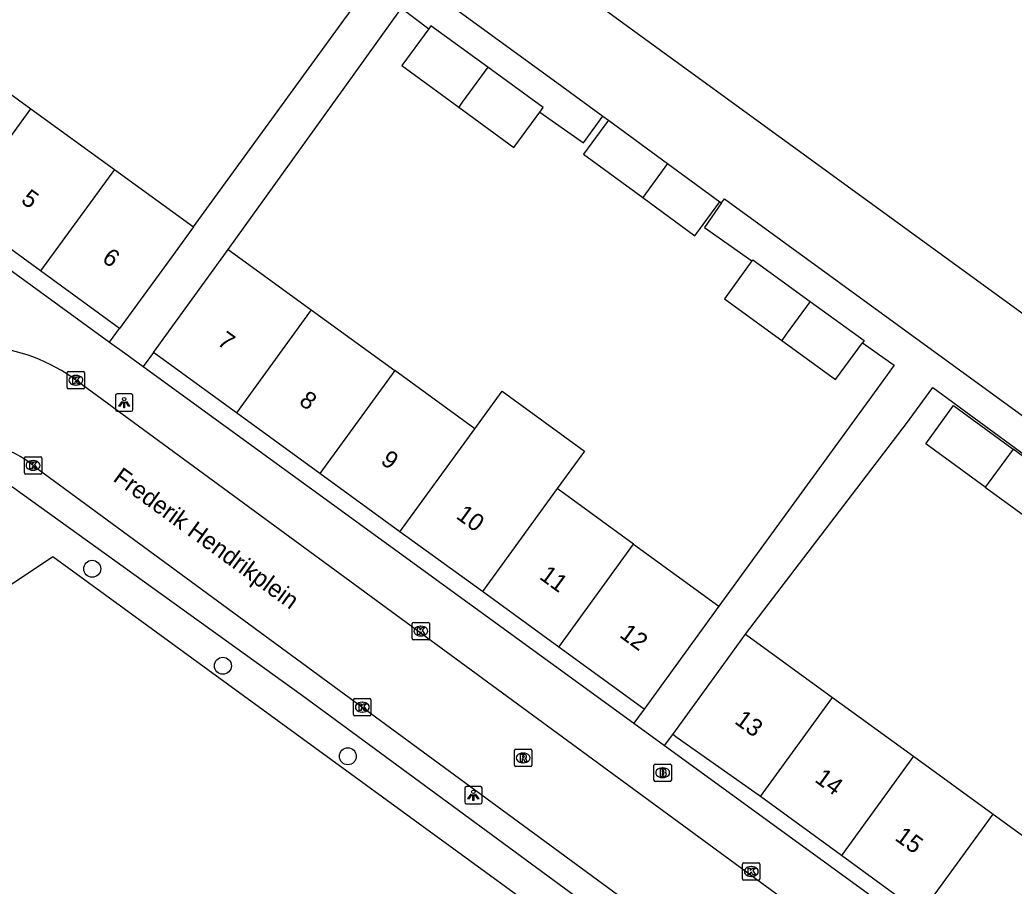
# Model space of a CAD drawing. Extents: x 160107 to 160928, y 382056 to 382918.
# Drawn here: x 160406.9 to 160464.1, y 382326.6 to 382376.5 of the extents above; entities that cross this region are included whole.
import ezdxf

# ---------------------------------------------------------------- set-up
doc = ezdxf.new("R2010")
doc.units = 0
for name, color, linetype in [('IMGEO_Boom', 7, 'Continuous'), ('IMGEO_Brandkraan', 7, 'Continuous'), ('IMGEO_Erf', 7, 'Continuous'), ('IMGEO_Groenvoorziening', 7, 'Continuous'), ('IMGEO_Kolk', 7, 'Continuous'), ('IMGEO_Lichtpunt', 7, 'Continuous'), ('IMGEO_Openbare_ruimte_label', 7, 'Continuous'), ('IMGEO_Pand', 7, 'Continuous'), ('IMGEO_Pand_nummerreeks', 7, 'Continuous'), ('IMGEO_Rijbaan_lokaal_open', 7, 'Continuous'), ('IMGEO_Rioolput', 7, 'Continuous'), ('IMGEO_Voetpad_open', 7, 'Continuous')]:
    doc.layers.add(name, color=color, linetype=linetype)

msp = doc.modelspace()

# ---------------------------------------------------------------- linework, layer by layer
at = {"layer": 'IMGEO_Boom'}
for centre in [(160411.015, 382344.863), (160418.537, 382339.281), (160425.728, 382334.065)]:
    msp.add_circle(centre, 0.489, dxfattribs=at)
at = {"layer": 'IMGEO_Brandkraan'}
for p, q in [((160443.349, 382332.694), (160443.349, 382333.546)), ((160443.424, 382333.62), (160444.276, 382333.62)), ((160443.837, 382333.4), (160443.862, 382333.4)), ((160444.35, 382333.546), (160444.35, 382332.694)), ((160444.276, 382332.62), (160443.424, 382332.62)), ((160443.86, 382332.84), (160443.835, 382332.84))]:
    msp.add_line(p, q, dxfattribs=at)
for points in [[(160443.349, 382332.694), (160443.349, 382333.546)], [(160443.424, 382333.62), (160444.276, 382333.62)], [(160443.697, 382333.32), (160443.697, 382332.92), (160443.91, 382332.92)], [(160443.928, 382333.32), (160443.697, 382333.32)], [(160443.876, 382333.239), (160443.822, 382333.239), (160443.822, 382333.163)], [(160443.822, 382333.163), (160443.875, 382333.163)], [(160444.35, 382333.546), (160444.35, 382332.694)], [(160444.276, 382332.62), (160443.424, 382332.62)], [(160443.884, 382333.087), (160443.822, 382333.087), (160443.822, 382333.006)], [(160443.822, 382333.006), (160443.884, 382333.006)]]:
    msp.add_lwpolyline(points, dxfattribs=at)
for centre, radius, start, end in [((160443.426, 382333.544), 0.0765, 91.552, 178.448), ((160443.426, 382333.544), 0.0765, 91.552, 178.448), ((160443.877, 382333.201), 0.0379, 267.8285, 90.9355), ((160443.932, 382333.175), 0.145, 59.4692, 91.5367), ((160443.957, 382333.222), 0.0922, 285.5137, 58.1501), ((160443.962, 382333.03), 0.105, 301.3115, 78.989), ((160444.274, 382333.544), 0.0765, 1.552, 88.448), ((160444.274, 382333.544), 0.0765, 1.552, 88.448), ((160443.426, 382332.696), 0.0765, 181.552, 268.448), ((160443.426, 382332.696), 0.0765, 181.552, 268.448), ((160443.885, 382333.046), 0.0404, 269.8759, 90.5077), ((160443.916, 382333.171), 0.251, 268.6676, 293.5347), ((160444.274, 382332.696), 0.0765, 271.552, 358.448), ((160444.274, 382332.696), 0.0765, 271.552, 358.448)]:
    msp.add_arc(centre, radius, start, end, dxfattribs=at)
for centre, major_axis, ratio, start_param, end_param in [((160443.836, 382333.12), (-0.387, 0.002), 0.722429, 4.712389, 7.853982), ((160443.861, 382333.12), (-0.39, 0.002), 0.717154, 1.570796, 4.712389)]:
    msp.add_ellipse(centre, major_axis=major_axis, ratio=ratio, start_param=start_param, end_param=end_param, dxfattribs=at)
at = {"layer": 'IMGEO_Erf'}
for points in [[(160440.41, 382370.914), (160440.723, 382370.685)], [(160447.139, 382365.997), (160447.24, 382365.923)]]:
    msp.add_lwpolyline(points, dxfattribs=at)
at = {"layer": 'IMGEO_Groenvoorziening'}
msp.add_lwpolyline([(160387.099, 382331.11), (160408.75, 382345.566), (160437.773, 382324.41)], dxfattribs=at)
at = {"layer": 'IMGEO_Kolk'}
for p, q in [((160409.577, 382355.29), (160409.577, 382356.142)), ((160409.652, 382356.216), (160410.504, 382356.216)), ((160410.065, 382355.996), (160410.09, 382355.996)), ((160410.578, 382356.142), (160410.578, 382355.29)), ((160410.088, 382355.436), (160410.063, 382355.436)), ((160410.504, 382355.216), (160409.652, 382355.216)), ((160407.109, 382350.387), (160407.109, 382351.239)), ((160407.184, 382351.313), (160408.036, 382351.313)), ((160407.597, 382351.093), (160407.622, 382351.093)), ((160408.11, 382351.239), (160408.11, 382350.387)), ((160408.036, 382350.313), (160407.184, 382350.313)), ((160407.62, 382350.533), (160407.595, 382350.533)), ((160429.424, 382340.851), (160429.424, 382341.703)), ((160429.499, 382341.777), (160430.351, 382341.777)), ((160430.425, 382341.703), (160430.425, 382340.851)), ((160429.912, 382341.557), (160429.937, 382341.557)), ((160430.351, 382340.777), (160429.499, 382340.777)), ((160429.935, 382340.997), (160429.91, 382340.997)), ((160426.06, 382336.469), (160426.06, 382337.321)), ((160426.135, 382337.395), (160426.987, 382337.395)), ((160426.548, 382337.175), (160426.573, 382337.175)), ((160427.061, 382337.321), (160427.061, 382336.469)), ((160426.571, 382336.615), (160426.546, 382336.615)), ((160426.987, 382336.395), (160426.135, 382336.395)), ((160448.45, 382327.008), (160448.45, 382327.86)), ((160448.525, 382327.934), (160449.377, 382327.934)), ((160448.938, 382327.714), (160448.963, 382327.714)), ((160449.451, 382327.86), (160449.451, 382327.008)), ((160449.377, 382326.934), (160448.525, 382326.934)), ((160448.961, 382327.154), (160448.936, 382327.154))]:
    msp.add_line(p, q, dxfattribs=at)
for points in [[(160409.577, 382355.29), (160409.577, 382356.142)], [(160409.652, 382356.216), (160410.504, 382356.216)], [(160410.578, 382356.142), (160410.578, 382355.29)], [(160409.898, 382355.916), (160410.021, 382355.916), (160410.021, 382355.765), (160410.151, 382355.916), (160410.315, 382355.916), (160410.169, 382355.765), (160410.322, 382355.516), (160410.17, 382355.516), (160410.085, 382355.68), (160410.021, 382355.613), (160410.021, 382355.516), (160409.898, 382355.516), (160409.898, 382355.916)], [(160410.504, 382355.216), (160409.652, 382355.216)], [(160407.109, 382350.387), (160407.109, 382351.239)], [(160407.184, 382351.313), (160408.036, 382351.313)], [(160407.43, 382351.013), (160407.553, 382351.013), (160407.553, 382350.862), (160407.683, 382351.013), (160407.847, 382351.013), (160407.701, 382350.862), (160407.854, 382350.613), (160407.702, 382350.613), (160407.617, 382350.777), (160407.553, 382350.71), (160407.553, 382350.613), (160407.43, 382350.613), (160407.43, 382351.013)], [(160408.11, 382351.239), (160408.11, 382350.387)], [(160408.036, 382350.313), (160407.184, 382350.313)], [(160429.424, 382340.851), (160429.424, 382341.703)], [(160429.499, 382341.777), (160430.351, 382341.777)], [(160430.425, 382341.703), (160430.425, 382340.851)], [(160429.745, 382341.477), (160429.868, 382341.477), (160429.868, 382341.326), (160429.998, 382341.477), (160430.162, 382341.477), (160430.016, 382341.326), (160430.169, 382341.077), (160430.017, 382341.077), (160429.932, 382341.241), (160429.868, 382341.174), (160429.868, 382341.077), (160429.745, 382341.077), (160429.745, 382341.477)], [(160430.351, 382340.777), (160429.499, 382340.777)], [(160426.06, 382336.469), (160426.06, 382337.321)], [(160426.135, 382337.395), (160426.987, 382337.395)], [(160426.381, 382337.095), (160426.504, 382337.095), (160426.504, 382336.944), (160426.634, 382337.095), (160426.798, 382337.095), (160426.652, 382336.944), (160426.805, 382336.695), (160426.653, 382336.695), (160426.568, 382336.859), (160426.504, 382336.792), (160426.504, 382336.695), (160426.381, 382336.695), (160426.381, 382337.095)], [(160427.061, 382337.321), (160427.061, 382336.469)], [(160426.987, 382336.395), (160426.135, 382336.395)], [(160448.45, 382327.008), (160448.45, 382327.86)], [(160448.525, 382327.934), (160449.377, 382327.934)], [(160448.771, 382327.634), (160448.894, 382327.634), (160448.894, 382327.483), (160449.024, 382327.634), (160449.188, 382327.634), (160449.042, 382327.483), (160449.195, 382327.234), (160449.043, 382327.234), (160448.958, 382327.398), (160448.894, 382327.331), (160448.894, 382327.234), (160448.771, 382327.234), (160448.771, 382327.634)], [(160449.451, 382327.86), (160449.451, 382327.008)], [(160449.377, 382326.934), (160448.525, 382326.934)]]:
    msp.add_lwpolyline(points, dxfattribs=at)
for centre, start, end in [((160409.654, 382356.14), 91.552, 178.448), ((160409.654, 382356.14), 91.552, 178.448), ((160410.502, 382356.14), 1.552, 88.448), ((160410.502, 382356.14), 1.552, 88.448), ((160409.654, 382355.292), 181.552, 268.448), ((160409.654, 382355.292), 181.552, 268.448), ((160410.502, 382355.292), 271.552, 358.448), ((160410.502, 382355.292), 271.552, 358.448), ((160407.186, 382351.237), 91.552, 178.448), ((160407.186, 382351.237), 91.552, 178.448), ((160408.034, 382351.237), 1.552, 88.448), ((160408.034, 382351.237), 1.552, 88.448), ((160407.186, 382350.389), 181.552, 268.448), ((160407.186, 382350.389), 181.552, 268.448), ((160408.034, 382350.389), 271.552, 358.448), ((160408.034, 382350.389), 271.552, 358.448), ((160429.501, 382341.701), 91.552, 178.448), ((160429.501, 382341.701), 91.552, 178.448), ((160430.349, 382341.701), 1.552, 88.448), ((160430.349, 382341.701), 1.552, 88.448), ((160429.501, 382340.853), 181.552, 268.448), ((160429.501, 382340.853), 181.552, 268.448), ((160430.349, 382340.853), 271.552, 358.448), ((160430.349, 382340.853), 271.552, 358.448), ((160426.137, 382337.319), 91.552, 178.448), ((160426.137, 382337.319), 91.552, 178.448), ((160426.985, 382337.319), 1.552, 88.448), ((160426.985, 382337.319), 1.552, 88.448), ((160426.137, 382336.471), 181.552, 268.448), ((160426.137, 382336.471), 181.552, 268.448), ((160426.985, 382336.471), 271.552, 358.448), ((160426.985, 382336.471), 271.552, 358.448), ((160448.527, 382327.858), 91.552, 178.448), ((160448.527, 382327.858), 91.552, 178.448), ((160449.375, 382327.858), 1.552, 88.448), ((160449.375, 382327.858), 1.552, 88.448), ((160448.527, 382327.01), 181.552, 268.448), ((160448.527, 382327.01), 181.552, 268.448), ((160449.375, 382327.01), 271.552, 358.448), ((160449.375, 382327.01), 271.552, 358.448)]:
    msp.add_arc(centre, 0.0765, start, end, dxfattribs=at)
for centre, major_axis, ratio, start_param, end_param in [((160410.064, 382355.716), (-0.387, 0.002), 0.722429, 4.712389, 7.853982), ((160410.089, 382355.716), (-0.39, 0.002), 0.717154, 1.570796, 4.712389), ((160407.596, 382350.813), (-0.387, 0.002), 0.722429, 4.712389, 7.853982), ((160407.621, 382350.813), (-0.39, 0.002), 0.717154, 1.570796, 4.712389), ((160429.911, 382341.277), (-0.387, 0.002), 0.722429, 4.712389, 7.853982), ((160429.936, 382341.277), (-0.39, 0.002), 0.717154, 1.570796, 4.712389), ((160426.547, 382336.895), (-0.387, 0.002), 0.722429, 4.712389, 7.853982), ((160426.572, 382336.895), (-0.39, 0.002), 0.717154, 1.570796, 4.712389), ((160448.937, 382327.434), (-0.387, 0.002), 0.722429, 4.712389, 7.853982), ((160448.962, 382327.434), (-0.39, 0.002), 0.717154, 1.570796, 4.712389)]:
    msp.add_ellipse(centre, major_axis=major_axis, ratio=ratio, start_param=start_param, end_param=end_param, dxfattribs=at)
at = {"layer": 'IMGEO_Lichtpunt'}
for p, q in [((160412.357, 382354.833), (160412.357, 382354.026)), ((160412.357, 382354.833), (160412.357, 382354.026)), ((160413.259, 382354.928), (160412.451, 382354.928)), ((160413.259, 382354.928), (160412.451, 382354.928)), ((160413.353, 382354.026), (160413.353, 382354.833)), ((160413.353, 382354.026), (160413.353, 382354.833)), ((160412.451, 382353.932), (160413.259, 382353.932)), ((160412.451, 382353.932), (160413.259, 382353.932)), ((160432.456, 382332.224), (160432.456, 382331.417)), ((160432.456, 382332.224), (160432.456, 382331.417)), ((160433.358, 382332.319), (160432.55, 382332.319)), ((160433.358, 382332.319), (160432.55, 382332.319)), ((160433.452, 382331.417), (160433.452, 382332.224)), ((160433.452, 382331.417), (160433.452, 382332.224)), ((160432.55, 382331.323), (160433.358, 382331.323)), ((160432.55, 382331.323), (160433.358, 382331.323))]:
    msp.add_line(p, q, dxfattribs=at)
for points in [[(160412.731, 382354.497), (160412.77, 382354.469), (160412.582, 382354.207), (160412.544, 382354.234), (160412.731, 382354.497)], [(160412.833, 382354.449), (160412.88, 382354.449), (160412.88, 382354.127), (160412.833, 382354.127), (160412.833, 382354.449)], [(160412.943, 382354.469), (160412.981, 382354.496), (160413.168, 382354.234), (160413.129, 382354.206), (160412.943, 382354.469)], [(160432.83, 382331.888), (160432.869, 382331.86), (160432.681, 382331.598), (160432.643, 382331.625), (160432.83, 382331.888)], [(160432.932, 382331.84), (160432.979, 382331.84), (160432.979, 382331.518), (160432.932, 382331.518), (160432.932, 382331.84)], [(160433.042, 382331.86), (160433.08, 382331.887), (160433.267, 382331.625), (160433.228, 382331.597), (160433.042, 382331.86)]]:
    msp.add_lwpolyline(points, dxfattribs=at)
for centre in [(160412.856, 382354.631), (160432.955, 382332.022)]:
    msp.add_circle(centre, 0.0994, dxfattribs=at)
for centre, start, end in [((160412.451, 382354.833), 90, 180), ((160412.451, 382354.833), 90, 180), ((160413.259, 382354.833), 0, 90), ((160413.259, 382354.833), 0, 90), ((160412.451, 382354.026), 180, 270), ((160412.451, 382354.026), 180, 270), ((160413.259, 382354.026), 270, 0), ((160413.259, 382354.026), 270, 360), ((160432.55, 382332.224), 90, 180), ((160432.55, 382332.224), 90, 180), ((160433.358, 382332.224), 0, 90), ((160433.358, 382332.224), 0, 90), ((160432.55, 382331.417), 180, 270), ((160432.55, 382331.417), 180, 270), ((160433.358, 382331.417), 270, 0), ((160433.358, 382331.417), 270, 360)]:
    msp.add_arc(centre, 0.0946, start, end, dxfattribs=at)
at = {"layer": 'IMGEO_Pand'}
for points in [[(160440.354, 382377.176), (160491.079, 382340.291), (160491.222, 382340.488), (160491.833, 382341.328)], [(160433.779, 382373.74), (160430.513, 382376.127), (160430.388, 382375.956)], [(160430.388, 382375.956), (160428.84, 382373.838), (160432.112, 382371.446)], [(160402.913, 382374.672), (160407.488, 382371.348)], [(160433.779, 382373.74), (160432.318, 382371.729), (160432.112, 382371.446)], [(160436.772, 382371.15), (160436.964, 382371.412), (160433.779, 382373.74)], [(160432.112, 382371.446), (160435.291, 382369.123), (160436.772, 382371.15)], [(160403.238, 382365.503), (160407.488, 382371.348)], [(160407.488, 382371.348), (160412.294, 382367.857)], [(160440.723, 382370.685), (160439.294, 382368.729), (160442.706, 382366.236)], [(160440.723, 382370.685), (160444.13, 382368.196)], [(160444.13, 382368.196), (160442.706, 382366.236)], [(160444.13, 382368.196), (160447.139, 382365.997)], [(160412.294, 382367.857), (160408.044, 382362.01)], [(160412.294, 382367.857), (160416.846, 382364.55)], [(160442.706, 382366.236), (160445.71, 382364.041), (160447.139, 382365.997)], [(160408.044, 382362.01), (160403.238, 382365.503)], [(160416.846, 382364.55), (160415.535, 382362.747), (160412.594, 382358.702)], [(160414.537, 382357.315), (160417.478, 382361.36), (160418.835, 382363.246)], [(160418.835, 382363.246), (160423.623, 382359.765)], [(160448.991, 382362.6), (160447.4, 382360.413), (160450.704, 382358.01)], [(160448.991, 382362.6), (160449.033, 382362.658), (160452.336, 382360.256)], [(160412.594, 382358.702), (160408.044, 382362.01)], [(160452.336, 382360.256), (160450.964, 382358.368), (160450.704, 382358.01)], [(160452.336, 382360.256), (160455.438, 382357.999), (160455.346, 382357.872)], [(160423.623, 382359.765), (160419.317, 382353.84)], [(160423.623, 382359.765), (160428.424, 382356.276)], [(160450.704, 382358.01), (160453.805, 382355.754), (160455.346, 382357.872)], [(160419.317, 382353.84), (160414.537, 382357.315)], [(160428.424, 382356.276), (160424.117, 382350.351)], [(160433.034, 382352.925), (160428.424, 382356.276)], [(160433.034, 382352.925), (160434.603, 382355.085), (160439.351, 382351.635), (160437.781, 382349.475)], [(160424.117, 382350.351), (160419.317, 382353.84)], [(160462.41, 382349.561), (160458.992, 382352.063), (160460.597, 382354.255), (160464.014, 382351.753)], [(160428.728, 382346.999), (160433.034, 382352.925)], [(160464.014, 382351.753), (160462.588, 382349.79), (160462.41, 382349.561)], [(160462.41, 382349.561), (160465.723, 382347.135), (160465.894, 382347.369), (160467.327, 382349.327), (160464.014, 382351.753)], [(160428.728, 382346.999), (160424.117, 382350.351)], [(160437.781, 382349.475), (160433.474, 382343.549)], [(160442.178, 382346.279), (160437.781, 382349.475)], [(160433.474, 382343.549), (160428.728, 382346.999)], [(160437.871, 382340.353), (160442.178, 382346.279)], [(160442.178, 382346.279), (160447.089, 382342.709)], [(160437.871, 382340.353), (160433.474, 382343.549)], [(160447.089, 382342.709), (160445.721, 382340.828), (160442.781, 382336.783)], [(160444.429, 382335.326), (160447.369, 382339.371), (160448.621, 382341.093)], [(160448.621, 382341.093), (160453.625, 382337.456)], [(160442.781, 382336.783), (160437.871, 382340.353)], [(160449.479, 382331.751), (160453.625, 382337.456)], [(160453.625, 382337.456), (160458.289, 382334.067)], [(160449.479, 382331.751), (160444.691, 382335.12), (160444.429, 382335.326)], [(160458.289, 382334.067), (160454.136, 382328.353)], [(160458.289, 382334.067), (160462.864, 382330.742)], [(160454.136, 382328.353), (160449.479, 382331.751)], [(160458.705, 382325.02), (160462.864, 382330.742)], [(160462.864, 382330.742), (160467.643, 382327.268)], [(160458.705, 382325.02), (160454.136, 382328.353)]]:
    msp.add_lwpolyline(points, dxfattribs=at)
at = {"layer": 'IMGEO_Rijbaan_lokaal_open'}
for points in [[(160462.17, 382317.506), (160457.027, 382321.264), (160409.865, 382355.87)], [(160407.614, 382350.811), (160457.05, 382314.494), (160460.065, 382312.299)]]:
    msp.add_lwpolyline(points, dxfattribs=at)
for centre, radius, start, end in [((160404.091, 382347.618), 10.072, 55.0181, 120.8234), ((160403.757, 382346.034), 6.14, 51.0828, 96.5186)]:
    msp.add_arc(centre, radius, start, end, dxfattribs=at)
at = {"layer": 'IMGEO_Rioolput'}
for p, q in [((160435.319, 382333.546), (160435.319, 382334.398)), ((160435.394, 382334.472), (160436.246, 382334.472)), ((160435.807, 382334.252), (160435.832, 382334.252)), ((160436.32, 382334.398), (160436.32, 382333.546)), ((160435.83, 382333.692), (160435.805, 382333.692)), ((160436.246, 382333.472), (160435.394, 382333.472))]:
    msp.add_line(p, q, dxfattribs=at)
for points in [[(160435.319, 382333.546), (160435.319, 382334.398)], [(160435.394, 382334.472), (160436.246, 382334.472)], [(160436.32, 382334.398), (160436.32, 382333.546)], [(160435.908, 382334.17), (160435.656, 382334.172), (160435.656, 382333.772)], [(160435.656, 382333.772), (160435.78, 382333.772), (160435.78, 382333.934), (160435.791, 382333.934)], [(160435.834, 382334.091), (160435.78, 382334.091), (160435.78, 382334.01)], [(160435.78, 382334.01), (160435.832, 382334.01)], [(160435.838, 382333.905), (160435.909, 382333.772), (160436.049, 382333.772), (160435.984, 382333.898)], [(160436.246, 382333.472), (160435.394, 382333.472)]]:
    msp.add_lwpolyline(points, dxfattribs=at)
for centre, radius, start, end in [((160435.396, 382334.396), 0.0765, 91.552, 178.448), ((160435.396, 382334.396), 0.0765, 91.552, 178.448), ((160436.244, 382334.396), 0.0765, 1.552, 88.448), ((160436.244, 382334.396), 0.0765, 1.552, 88.448), ((160435.79, 382333.881), 0.0533, 26.0293, 88.6989), ((160435.816, 382334.199), 0.19, 274.7715, 282.9687), ((160435.84, 382333.995), 0.0964, 77.0061, 93.1865), ((160435.854, 382334.052), 0.0378, 276.6634, 79.6772), ((160435.907, 382334.06), 0.109, 350.3612, 89.416), ((160435.905, 382334.06), 0.112, 277.5842, 350.9817), ((160435.889, 382333.845), 0.108, 29.5134, 73.7905), ((160435.396, 382333.548), 0.0765, 181.552, 268.448), ((160435.396, 382333.548), 0.0765, 181.552, 268.448), ((160436.244, 382333.548), 0.0765, 271.552, 358.448), ((160436.244, 382333.548), 0.0765, 271.552, 358.448)]:
    msp.add_arc(centre, radius, start, end, dxfattribs=at)
for centre, major_axis, ratio, start_param, end_param in [((160435.806, 382333.972), (-0.387, 0.002), 0.722429, 4.712389, 7.853982), ((160435.831, 382333.972), (-0.39, 0.002), 0.717154, 1.570796, 4.712389)]:
    msp.add_ellipse(centre, major_axis=major_axis, ratio=ratio, start_param=start_param, end_param=end_param, dxfattribs=at)
at = {"layer": 'IMGEO_Voetpad_open'}
for points in [[(160415.913, 382396.21), (160412.43, 382391.364), (160425.336, 382381.931), (160428.978, 382379.269), (160437.754, 382372.855), (160440.41, 382370.914)], [(160416.846, 382364.55), (160425.502, 382376.455), (160426.995, 382378.508), (160425.404, 382379.653)], [(160418.835, 382363.246), (160426.101, 382373.345), (160428.826, 382377.131), (160430.388, 382375.956)], [(160436.772, 382371.15), (160439.293, 382369.386), (160440.41, 382370.914)], [(160447.24, 382365.923), (160446.254, 382364.514), (160448.991, 382362.6)], [(160447.24, 382365.923), (160447.411, 382366.159), (160460.587, 382356.574), (160483.716, 382339.75), (160486.31, 382337.728), (160488.477, 382336.147), (160490.845, 382334.379)], [(160404.649, 382363.264), (160412.017, 382357.908)], [(160412.017, 382357.908), (160412.594, 382358.702)], [(160412.017, 382357.908), (160412.873, 382357.286), (160413.948, 382356.505)], [(160455.346, 382357.872), (160457.182, 382356.587), (160456.182, 382355.212), (160447.089, 382342.709)], [(160414.537, 382357.315), (160413.948, 382356.505)], [(160413.948, 382356.505), (160442.192, 382335.973)], [(160448.621, 382341.093), (160457.884, 382353.235), (160459.402, 382355.308), (160467.398, 382349.424), (160471.028, 382346.804), (160476.542, 382342.636), (160479.225, 382340.68)], [(160405.89, 382349.969), (160423.126, 382337.563), (160438.839, 382326.013)], [(160442.781, 382336.783), (160442.192, 382335.973)], [(160442.192, 382335.973), (160443.963, 382334.685)], [(160443.963, 382334.685), (160444.429, 382335.326)], [(160443.963, 382334.685), (160476.788, 382310.823)]]:
    msp.add_lwpolyline(points, dxfattribs=at)

# ---------------------------------------------------------------- texts
at = {"layer": 'IMGEO_Openbare_ruimte_label'}
msp.add_text('Frederik Hendrikplein', height=1, rotation=323.9895, dxfattribs=at).set_placement((160412.154, 382349.954))
at = {"layer": 'IMGEO_Pand_nummerreeks'}
for s, rotation, p in [('5', 324.0071, (160406.859, 382365.981)), ('6', 324.0071, (160411.52, 382362.595)), ('7', 323.9847, (160418.149, 382357.804)), ('8', 323.9847, (160422.86, 382354.38)), ('9', 323.9847, (160427.564, 382350.96)), ('10', 323.9839, (160431.902, 382347.808)), ('11', 323.9847, (160436.699, 382344.32)), ('12', 323.9847, (160441.312, 382340.966)), ('13', 323.942, (160447.937, 382335.997)), ('14', 323.942, (160452.548, 382332.639)), ('15', 323.942, (160457.159, 382329.282))]:
    msp.add_text(s, height=1, rotation=rotation, dxfattribs=at).set_placement(p)

doc.saveas('drawing.dxf')
